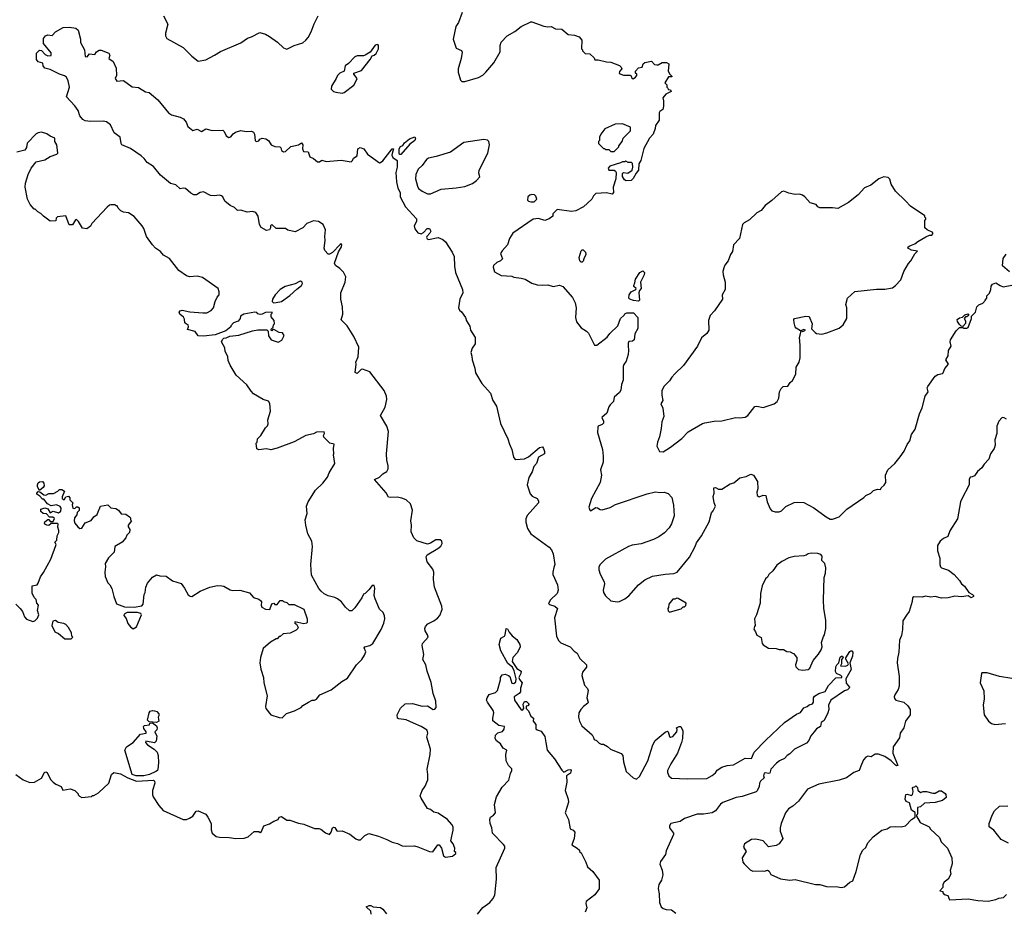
# Model space of a CAD drawing. Extents: x 2087054 to 2277909, y 548907 to 753496.
# Tile 380 of 444: x 2233101 to 2242335, y 648112 to 656478. Entities that reach past the tile are written whole.
import ezdxf

# ---------------------------------------------------------------- set-up
doc = ezdxf.new("R2010")
doc.units = 0

msp = doc.modelspace()

# ---------------------------------------------------------------- linework, layer by layer
at = {"layer": '0CON20XD'}
for points in [[(2234450, 656515), (2234491.2, 656435), (2234467.7, 656352.3), (2234469.2, 656325), (2234481.3, 656301.3), (2234635, 656218), (2234715, 656136), (2234775, 656088.8), (2234845, 656102.5), (2234926.7, 656145), (2234985, 656180), (2235175, 656261.2), (2235236.4, 656303.6), (2235275, 656316.7), (2235353.3, 656356.7), (2235405, 656343.3), (2235445, 656321.2), (2235518, 656268), (2235575, 656213.8), (2235605, 656201.2), (2235676.1, 656233.9), (2235755, 656260.8), (2235785, 656284.2), (2235805, 656311.2), (2235834.2, 656365), (2235860.9, 656439.1), (2235898.8, 656515)], [(2237250, 656545), (2237215, 656450), (2237192.5, 656415), (2237167.5, 656295), (2237195, 656210), (2237245, 656190), (2237251.7, 656171.7), (2237242.5, 656115), (2237212.5, 656015), (2237212.5, 655985), (2237235, 655910), (2237248.3, 655898.3), (2237275, 655897.5), (2237405, 655933.8), (2237443, 655957), (2237473.8, 655985), (2237547, 656073), (2237606.2, 656175), (2237606.7, 656235), (2237615, 656267.5), (2237673.9, 656326.1), (2237745, 656367.5), (2237805, 656412.5), (2237895, 656457.5), (2237905, 656457.5), (2238016, 656416), (2238055, 656410), (2238085, 656412.5), (2238125, 656392.5), (2238185, 656387.5), (2238245, 656340), (2238303, 656333), (2238347, 656317), (2238372.5, 656285), (2238370, 656205), (2238380, 656195), (2238380, 656185), (2238405, 656160), (2238447, 656157), (2238488.3, 656118.3), (2238495, 656100), (2238525, 656100), (2238605, 656081.2), (2238645, 656078.8), (2238725, 656046.7), (2238743, 656033), (2238747.5, 656015), (2238725, 655990), (2238723.6, 655973.6), (2238765, 655957.5), (2238825, 655957.5), (2238835, 655950), (2238840, 655935), (2238853, 655923), (2238875, 655937.5), (2238887.5, 655955), (2238887.5, 655965), (2238877.5, 655975), (2238876.7, 655995), (2238905, 656026.7), (2238938.3, 656031.7), (2238946.7, 656065), (2238965, 656076), (2239025, 656087.5), (2239055, 656057.5), (2239075, 656052.5), (2239090, 656055), (2239125, 656076.7), (2239167, 656077), (2239190, 656065), (2239182.5, 655995), (2239197, 655967), (2239220, 655945), (2239215, 655940), (2239185, 655940), (2239150, 655885), (2239170, 655865), (2239170, 655845), (2239180, 655835), (2239181.7, 655821.7), (2239205, 655820), (2239210, 655805), (2239161.7, 655778.3), (2239132.5, 655745), (2239140, 655715), (2239137.5, 655665), (2239132.5, 655635), (2239105, 655617.5), (2239097.5, 655605), (2239097.5, 655535), (2239062.5, 655485), (2239061.7, 655458.3), (2239042.5, 655405), (2239007.5, 655365), (2238955, 655270), (2238926.7, 655155), (2238906.7, 655125), (2238903.3, 655065), (2238880.9, 655039.1), (2238855, 654988), (2238835, 654970), (2238790, 654965), (2238773.3, 654975), (2238753.3, 655005), (2238754, 655035), (2238763.3, 655045), (2238805, 655038.8), (2238845.5, 655064.5), (2238850.6, 655095), (2238847, 655127), (2238838.3, 655138.3), (2238808.3, 655138.3), (2238785, 655150), (2238777, 655143), (2238755, 655142.5), (2238735, 655133.3), (2238635, 655102), (2238618.8, 655085), (2238626.7, 655065), (2238675, 655065.6), (2238687.9, 655057.9), (2238693.5, 655045), (2238690.8, 654985), (2238667.5, 654905), (2238670, 654855), (2238658.3, 654841.7), (2238605, 654853.3), (2238505, 654847.5), (2238483.3, 654825), (2238466.4, 654793.6), (2238387.7, 654722.3), (2238315, 654683.3), (2238275, 654676.7), (2238143, 654697), (2238100, 654655), (2238100, 654635), (2238065, 654610), (2238025, 654592.5), (2237965, 654612.5), (2237915, 654606.7), (2237726.7, 654475), (2237693.3, 654425), (2237676.1, 654363.9), (2237625, 654310), (2237610, 654285), (2237630, 654235), (2237610, 654215), (2237575, 654200), (2237545, 654170), (2237540, 654155), (2237555, 654112.5), (2237615, 654077.5), (2237715, 654070), (2237735, 654063.3), (2237805, 654053.3), (2237841.7, 654041.7), (2237905, 654006.7), (2237955, 653990), (2238005, 653986.2), (2238055, 653991.2), (2238105, 653974), (2238162.7, 653987.3), (2238193.3, 653975), (2238285, 653870), (2238311.7, 653821.7), (2238320.8, 653775), (2238312.5, 653685), (2238323, 653643), (2238365, 653586.7), (2238417.5, 653555), (2238435, 653537.5), (2238493, 653423), (2238515, 653422.5), (2238609.5, 653500.5), (2238636, 653535), (2238709.2, 653605), (2238735.8, 653674.2), (2238770, 653705), (2238775, 653716.7), (2238795, 653726.7), (2238856.1, 653726.1), (2238898.8, 653685), (2238898.3, 653581.7), (2238871.2, 653528.8), (2238862.5, 653475), (2238847, 653463), (2238815, 653457.5), (2238807, 653443), (2238806.4, 653416.4), (2238811.2, 653375), (2238806.2, 653335), (2238790, 653275), (2238766.4, 653243.6), (2238760, 653225), (2238759.2, 653095), (2238744, 653055), (2238738.7, 653001.3), (2238725, 652980), (2238676.7, 652935), (2238670, 652895), (2238638, 652865), (2238626, 652845), (2238608.8, 652785), (2238560, 652745), (2238575, 652710), (2238575, 652692.5), (2238565, 652680), (2238526.7, 652663.3), (2238522.5, 652655), (2238519.2, 652605), (2238566.2, 652445), (2238573.9, 652383.9), (2238572.5, 652325), (2238548.8, 652255), (2238556.2, 652205), (2238544.1, 652135.9), (2238464.4, 651985), (2238438.8, 651905), (2238446.4, 651876.4), (2238455, 651870), (2238505, 651900.8), (2238519.2, 651899.2), (2238545, 651880.8), (2238565, 651878.6), (2238639.1, 651900.9), (2238689.7, 651930.3), (2238985, 652030), (2239065, 652048.8), (2239105, 652043.3), (2239146.4, 652046.4), (2239183, 652033), (2239216.7, 651995), (2239233.9, 651923.9), (2239237.7, 651822.3), (2239215, 651747.5), (2239190.3, 651709.7), (2239146.8, 651663.2), (2239095, 651626), (2239045, 651600), (2238930.5, 651559.5), (2238845, 651546.2), (2238810, 651535), (2238595, 651417.5), (2238545, 651367.5), (2238533.3, 651345), (2238531.2, 651315), (2238544.1, 651274.1), (2238583.8, 651205), (2238586.2, 651185), (2238572, 651125), (2238576.2, 651105), (2238595, 651073.3), (2238645, 651026.7), (2238705, 651017.5), (2238725, 651020), (2238775, 651043.3), (2238815, 651073.3), (2238905.8, 651174.2), (2238965, 651223.3), (2239035, 651256.2), (2239153.9, 651276.1), (2239235, 651281.2), (2239267.5, 651295), (2239382.5, 651435), (2239436.7, 651535), (2239449.3, 651570.7), (2239496.1, 651633.9), (2239567.5, 651765), (2239588.3, 651851.7), (2239605, 651870), (2239626.7, 651915), (2239613.6, 651943.6), (2239603.3, 652005), (2239613, 652037), (2239610, 652085), (2239625, 652090), (2239655, 652073.3), (2239685, 652073.3), (2239765, 652122.5), (2239797, 652133), (2239855, 652180), (2239915, 652192.5), (2239957, 652213), (2239984, 652204), (2240018.8, 652145), (2240023.3, 652075), (2240013.8, 652045), (2240016.7, 652015), (2240035, 652002.5), (2240075, 652017.5), (2240100, 652015), (2240112.5, 651955), (2240138.3, 651888.3), (2240155, 651870), (2240185, 651860), (2240225, 651860), (2240245, 651870), (2240285, 651910), (2240365, 651947.5), (2240395, 651952.5), (2240455, 651946.7), (2240548.3, 651898.3), (2240665, 651812.5), (2240703, 651793), (2240725, 651792.5), (2240785, 651812.5), (2240857.5, 651885), (2241017.5, 651995), (2241035, 652012.5), (2241083.6, 652036.4), (2241108.8, 652061.2), (2241145, 652073.3), (2241175, 652070), (2241180, 652085), (2241209.5, 652110.5), (2241223.3, 652135), (2241222, 652205), (2241242, 652255), (2241309.2, 652315), (2241357.5, 652375), (2241395, 652428.8), (2241425, 652491.2), (2241449.2, 652525), (2241465.4, 652584.6), (2241498.6, 652635), (2241538.7, 652781.3), (2241565.8, 652835), (2241592.9, 652945), (2241620, 652985), (2241612.5, 653025), (2241617.5, 653035), (2241685, 653133.8), (2241711.2, 653148.8), (2241755, 653157.5), (2241762.5, 653165), (2241776.2, 653205), (2241810.8, 653245), (2241786.2, 653285), (2241808.8, 653325), (2241812.5, 653375), (2241836.7, 653415), (2241827.5, 653455), (2241830, 653475), (2241885, 653557.5), (2241915, 653590), (2241945, 653590), (2241955, 653582.5), (2241985, 653582.5), (2241995, 653590), (2242026.7, 653675), (2242027.5, 653695), (2242065.9, 653734.1), (2242077.5, 653785), (2242095, 653802.5), (2242135, 653817.5), (2242160, 653845), (2242160, 653855), (2242170, 653865), (2242171.7, 653888.3), (2242197, 653913), (2242210, 653945), (2242212.7, 653977.3), (2242223.3, 653995), (2242255, 654007.5), (2242297.5, 653985)], [(2233065, 649396.7), (2233132.5, 649345), (2233195, 649321.2), (2233240, 649325), (2233305, 649362.5), (2233333.9, 649416.1), (2233345, 649422.5), (2233357.5, 649415), (2233390.7, 649350.7), (2233413.6, 649323.6), (2233440, 649305), (2233490, 649285), (2233505, 649250), (2233575, 649262.5), (2233617, 649247), (2233650, 649215), (2233650, 649205), (2233661.7, 649191.7), (2233685, 649180), (2233775, 649190), (2233785, 649200), (2233795, 649200), (2233840, 649225), (2233936.4, 649313.6), (2233963.3, 649395), (2233985, 649413.3), (2234045, 649400.9), (2234115.8, 649365), (2234195, 649334.7), (2234355, 649342), (2234366.2, 649335), (2234368.8, 649315), (2234346.7, 649245), (2234346.7, 649205), (2234353.3, 649185), (2234405.9, 649105.9), (2234447.7, 649057.7), (2234635, 648973.3), (2234665, 648973.3), (2234693.6, 648986.4), (2234725, 649006.7), (2234755, 649052.5), (2234775, 649056.7), (2234845, 649022.5), (2234866.2, 648995), (2234896.2, 648935), (2234896.4, 648876.4), (2234906.1, 648846.1), (2234944.1, 648814.1), (2234975, 648806.7), (2235065, 648806.2), (2235127, 648797), (2235205, 648797.5), (2235245, 648810), (2235298.3, 648861.7), (2235345, 648860), (2235357, 648853), (2235368.3, 648861.7), (2235390, 648915), (2235445, 648932.5), (2235483, 648957), (2235525, 648972.5), (2235534.1, 648995.9), (2235555, 649003.3), (2235605, 648967.5), (2235635, 648967.5), (2235715, 648938.8), (2235765, 648930), (2235865, 648890), (2235905, 648890), (2235925, 648883.3), (2235969.3, 648849.3), (2236005, 648832.5), (2236022.5, 648855), (2236033.3, 648895), (2236045, 648902.5), (2236055, 648897.5), (2236075, 648867.5), (2236085, 648863.3), (2236125, 648867.5), (2236196.1, 648836.1), (2236251.7, 648791.7), (2236275, 648782.5), (2236296.1, 648783.9), (2236336.4, 648823.6), (2236375, 648842.5), (2236465, 648817.5), (2236545, 648787.5), (2236595, 648760), (2236645, 648747.5), (2236688.3, 648728.3), (2236715, 648722.5), (2236805, 648727.5), (2236835, 648717.5), (2236943, 648673), (2236975, 648670), (2237023.3, 648735), (2237035, 648737.5), (2237056.7, 648705), (2237075, 648632.5), (2237095, 648620), (2237160.7, 648629.3), (2237190, 648655), (2237190, 648665), (2237180, 648675), (2237182.5, 648705), (2237166.2, 648746.2), (2237143.3, 648775), (2237167.5, 648875), (2237165.7, 648905), (2237155, 648928), (2237114.5, 648974.5), (2237025, 649032), (2236985, 649043.8), (2236955, 649066.7), (2236925, 649076.7), (2236865, 649172.5), (2236856.7, 649195), (2236874.1, 649245.9), (2236905, 649287.5), (2236927.5, 649345), (2236930, 649395), (2236921.4, 649445), (2236950.6, 649585), (2236952.9, 649635), (2236919.2, 649745), (2236927.1, 649785), (2236920.9, 649810.9), (2236865, 649846.9), (2236793.8, 649876.2), (2236725, 649908.8), (2236655, 649917.5), (2236642.5, 649925), (2236641.2, 649955), (2236671.7, 650018.3), (2236715, 650057.5), (2236785, 650063.3), (2236875, 650036), (2236925, 650041.2), (2236977, 650007), (2236995, 650007.5), (2237008, 650025), (2237002, 650085), (2236980, 650155), (2236959.7, 650259.7), (2236920.8, 650365), (2236910.8, 650425), (2236883.1, 650475), (2236890.5, 650520.5), (2236873.8, 650605), (2236878.8, 650625), (2236931.2, 650685), (2236926.7, 650705), (2236903.3, 650745), (2236900, 650765), (2236906.7, 650785), (2236929.5, 650810.5), (2236985, 650836.7), (2237017.7, 650862.3), (2237041.2, 650888.8), (2237062.9, 650945), (2237060.6, 650975), (2236990.6, 651155), (2236981.9, 651225), (2236985.6, 651295.6), (2236975, 651323.3), (2236920.9, 651390.9), (2236912.3, 651437.7), (2236921.7, 651458.3), (2237022.5, 651515), (2237051.7, 651538.3), (2237063, 651563), (2237060, 651585), (2237045, 651596.2), (2237005, 651598), (2236954.2, 651565.8), (2236925, 651558), (2236825, 651588.8), (2236795.7, 651615.7), (2236773, 651673), (2236775.7, 651735), (2236770, 651775), (2236785.5, 651875), (2236764.5, 651935), (2236725, 651971.9), (2236685, 651990), (2236641.2, 651998.8), (2236575, 651994.5), (2236558.9, 651998.9), (2236538.3, 652038.3), (2236427.5, 652165), (2236475, 652186.2), (2236505, 652216), (2236542.7, 652237.3), (2236556.8, 652263.2), (2236558, 652292), (2236542.5, 652345), (2236540, 652405), (2236559.3, 652615), (2236544.6, 652665), (2236484, 652765), (2236527.5, 652842.5), (2236545.3, 652915), (2236540, 652945), (2236518.1, 652998.1), (2236383, 653173), (2236315, 653200), (2236303.6, 653196.4), (2236265, 653157.5), (2236248.3, 653168.3), (2236256.7, 653245), (2236253.8, 653265), (2236276.1, 653313.9), (2236282.5, 653405), (2236235, 653506.2), (2236173.1, 653605), (2236115, 653662.5), (2236132, 653715), (2236127.5, 653785), (2236112, 653855), (2236113.3, 653915), (2236153.8, 654015), (2236158.8, 654065), (2236138.8, 654108.8), (2236103.9, 654143.9), (2236062.3, 654172.3), (2236052.9, 654192.9), (2236089.3, 654300.7), (2236120, 654345), (2236123.3, 654365), (2236115, 654373.3), (2236105, 654368), (2236035.5, 654294.5), (2236005, 654276.7), (2235995, 654277.5), (2235962.3, 654312.3), (2235956, 654335), (2235966, 654405), (2235961.4, 654445), (2235970, 654505), (2235947.6, 654557.6), (2235903, 654583), (2235855, 654590), (2235795, 654566.7), (2235755, 654523.3), (2235685, 654488), (2235615, 654503.3), (2235595, 654518.8), (2235505, 654519.2), (2235465, 654557.5), (2235452.5, 654545), (2235453.3, 654525), (2235443.9, 654506.1), (2235415, 654499.2), (2235365, 654526.7), (2235348.6, 654555), (2235337.5, 654635), (2235315, 654670), (2235285, 654679.2), (2235235, 654672.9), (2235175, 654691.4), (2235145, 654686), (2235115, 654716), (2235073.8, 654735), (2235023.7, 654773.7), (2235005.6, 654815), (2234993.8, 654825), (2234975, 654830.6), (2234925, 654824.3), (2234888.8, 654828.8), (2234825, 654863.5), (2234793, 654857), (2234760, 654835), (2234735, 654834.4), (2234705, 654849.4), (2234655, 654892.9), (2234635, 654896), (2234605, 654890), (2234565, 654929.2), (2234515, 654941.4), (2234420.3, 655020.3), (2234355, 655101.2), (2234295, 655136.2), (2234269.4, 655175), (2234240.9, 655200.9), (2234139.3, 655269.3), (2234060, 655305), (2234051.2, 655315), (2234042, 655375), (2233987.5, 655415), (2233951.3, 655491.3), (2233915, 655520), (2233885, 655526.9), (2233765, 655522), (2233715, 655530), (2233692.4, 655542.4), (2233665.7, 655575), (2233648.8, 655625), (2233618.8, 655668.8), (2233540, 655755), (2233567.5, 655845), (2233556.7, 655905), (2233538.3, 655938.3), (2233521.7, 655951.7), (2233472.5, 655965), (2233385, 656010), (2233335, 656023.3), (2233320, 656045), (2233318.3, 656068.3), (2233275, 656082.5), (2233257.5, 656105), (2233258.8, 656165), (2233285, 656192.5), (2233305, 656190), (2233340.7, 656150.7), (2233365, 656137.5), (2233397, 656143), (2233395, 656167.5), (2233323.3, 656255), (2233325, 656302.5), (2233341.9, 656325), (2233365, 656335.4), (2233405, 656328.8), (2233436.2, 656365), (2233510, 656405), (2233568.8, 656408.8), (2233627, 656397), (2233648.3, 656378.3), (2233672.5, 656295), (2233672.5, 656265), (2233707.5, 656195), (2233715, 656132.5), (2233735, 656130), (2233755, 656157.5), (2233805, 656150), (2233822.5, 656175), (2233845, 656192.5), (2233865, 656192.5), (2233936.7, 656165), (2233946.7, 656145), (2233937.5, 656115), (2233978.8, 656085), (2234004.1, 656024.1), (2234010, 655955), (2233997.5, 655925), (2234011.7, 655901.7), (2234075, 655908), (2234155, 655847.5), (2234215, 655841.2), (2234282, 655802), (2234315.8, 655795.8), (2234397.5, 655725), (2234495, 655603.8), (2234524.1, 655584.1), (2234605, 655563.3), (2234636.1, 655546.1), (2234663.3, 655515), (2234676.1, 655476.1), (2234725, 655437.5), (2234765, 655450), (2234805, 655427.5), (2234845, 655452.5), (2234905, 655437.5), (2235005, 655440), (2235018.8, 655428.8), (2235037.9, 655387.9), (2235062, 655372), (2235081.3, 655378.7), (2235103.8, 655406.2)], [(2236125, 655787.5), (2236145, 655793.3), (2236235, 655863.8), (2236264, 655915), (2236265.8, 655925), (2236235.8, 655965), (2236234.4, 655975.6), (2236305, 656001.2), (2236386.1, 656103.9), (2236405, 656140), (2236425, 656143.3), (2236445, 656160), (2236466, 656205), (2236466.7, 656236.7), (2236460, 656245), (2236435, 656240), (2236386.4, 656173.6), (2236340, 656145), (2236325, 656137.5), (2236265, 656137.5), (2236245, 656130), (2236185, 656066.7), (2236154.5, 656045.5), (2236144, 655995), (2236103.8, 655975), (2236080, 655955), (2236068, 655925), (2236023.8, 655855), (2236023.3, 655825), (2236043.9, 655803.9), (2236065, 655797.5), (2236125, 655787.5)], [(2238675, 655240), (2238720, 655285), (2238720, 655295), (2238750, 655335), (2238760, 655365), (2238830, 655435), (2238828.3, 655468.3), (2238755, 655500), (2238685, 655497.5), (2238590, 655455), (2238550, 655405), (2238540, 655375), (2238540, 655345), (2238530, 655335), (2238530, 655315), (2238575, 655270), (2238585, 655270), (2238595, 655260), (2238625, 655260), (2238645, 655240), (2238675, 655240)], [(2235043.3, 653335), (2235027.5, 653365), (2235025, 653400), (2234992.5, 653455), (2235001.7, 653478.3), (2235015, 653490), (2235037, 653493), (2235070.7, 653509.3), (2235155, 653516.7), (2235285, 653558.8), (2235335, 653566.7), (2235417.5, 653567.5), (2235430, 653555), (2235433, 653513), (2235460, 653475), (2235525, 653452.5), (2235559.3, 653470.7), (2235580, 653515), (2235565, 653540), (2235535, 653542.5), (2235485, 653570), (2235475, 653570), (2235465, 653560), (2235460, 653565), (2235460, 653575), (2235478.3, 653591.7), (2235480, 653615), (2235490, 653625), (2235487.5, 653655), (2235458.3, 653688.3), (2235460, 653715), (2235470, 653725), (2235470, 653735), (2235405, 653730), (2235375, 653713.8), (2235355, 653712), (2235335, 653717.5), (2235325, 653730), (2235305, 653732.5), (2235203.6, 653716.4), (2235172.5, 653695), (2235167.5, 653675), (2235149.5, 653650.5), (2235105, 653633.3), (2235080, 653605), (2235080, 653595), (2235035, 653557.5), (2234935, 653522.5), (2234825, 653510), (2234775, 653512.5), (2234745, 653552.5), (2234675, 653572.5), (2234682.5, 653595), (2234680, 653615), (2234665, 653620), (2234650, 653635), (2234647, 653667), (2234636.4, 653686.4), (2234602.5, 653715), (2234597.5, 653735), (2234605, 653747.5), (2234625, 653753.3), (2234695, 653737.5), (2234817, 653727), (2234855, 653727.5), (2234895, 653750), (2234917, 653773), (2234932.5, 653835), (2234952.5, 653875), (2234972.5, 653895), (2234973, 653923), (2234962.5, 653955), (2234815, 654060), (2234765, 654070), (2234693.6, 654063.6), (2234665, 654073.3), (2234592.5, 654125), (2234505.9, 654235.9), (2234448.3, 654268.3), (2234421.7, 654301.7), (2234375, 654333.3), (2234345.9, 654365.9), (2234291.2, 654445), (2234265, 654517.5), (2234248.8, 654545), (2234175, 654630), (2234120, 654665), (2234073, 654673), (2234050, 654685), (2234025, 654710), (2234015, 654730), (2234005, 654730), (2233995, 654740), (2233955, 654740), (2233943, 654737), (2233921.7, 654718.3), (2233777.5, 654565), (2233765, 654540), (2233730, 654515), (2233690.7, 654520.7), (2233653.3, 654585), (2233635, 654602.5), (2233625, 654600), (2233616, 654584), (2233596.1, 654553.9), (2233563.9, 654553.9), (2233535, 654637.5), (2233455, 654627.5), (2233443.3, 654615), (2233438.3, 654591.7), (2233385, 654587.5), (2233323.6, 654633.6), (2233299.3, 654659.3), (2233270, 654675), (2233245, 654700), (2233235, 654700), (2233200, 654745), (2233172.5, 654795), (2233153.3, 654905), (2233156.7, 654945), (2233180, 655025), (2233207.5, 655085), (2233255, 655142.5), (2233335, 655163.3), (2233385, 655192.5), (2233450, 655215), (2233457.5, 655225), (2233447.5, 655305), (2233430, 655335), (2233430, 655365), (2233385, 655383.3), (2233355, 655406.2), (2233305, 655422.5), (2233275, 655417.5), (2233255, 655406.7), (2233171.7, 655318.3), (2233165, 655280), (2233147.5, 655255), (2233075, 655233.3)], [(2235103.8, 655406.2), (2235125, 655423.8), (2235175, 655438.8), (2235225, 655430), (2235275, 655432.5), (2235293, 655423), (2235302.5, 655405), (2235310, 655345), (2235320, 655335), (2235345, 655342.5), (2235353.6, 655356.4), (2235373.6, 655366.4), (2235408.8, 655358.8), (2235433.3, 655345), (2235460, 655305), (2235495, 655287.5), (2235540, 655285), (2235550, 655275), (2235555, 655250), (2235575, 655237.5), (2235595, 655242.5), (2235643, 655287), (2235716.2, 655303.8), (2235745, 655322.5), (2235756.7, 655305), (2235752.5, 655265), (2235761.7, 655241.7), (2235805, 655237.5), (2235821.2, 655191.2), (2235855, 655173.8), (2235895, 655142.5), (2235912.5, 655145), (2235935, 655161.2), (2235975, 655146), (2236115, 655159.2), (2236210, 655145), (2236222.5, 655155), (2236230.7, 655179.3), (2236265, 655200), (2236270.8, 655265), (2236295, 655280), (2236327.3, 655267.3), (2236363.3, 655215), (2236475, 655136), (2236485, 655136.2), (2236505, 655153.8), (2236595, 655266.7), (2236606.4, 655266.4), (2236593, 655223), (2236591.2, 655205), (2236598.8, 655185), (2236640, 655155), (2236639.5, 655095), (2236629.6, 655045), (2236635.3, 654955.3), (2236648, 654898), (2236670, 654855), (2236668.1, 654815), (2236720.3, 654720.3), (2236820.7, 654610.7), (2236821.2, 654585), (2236801.2, 654545), (2236808, 654515), (2236835, 654478), (2236865, 654470), (2236888.2, 654481.8), (2236921.7, 654518.3), (2236945, 654518), (2236957.5, 654495), (2236948, 654475), (2236920, 654445), (2236916.2, 654435), (2236921.4, 654421.4), (2236935, 654414.3), (2237025, 654432.9), (2237070, 654415), (2237095, 654392.9), (2237157.3, 654297.3), (2237176.4, 654256.4), (2237179.2, 654165), (2237189.1, 654105), (2237254.5, 653945), (2237255.5, 653914.5), (2237228, 653855), (2237216.7, 653775), (2237225, 653752.5), (2237245, 653736.7), (2237282, 653685), (2237290.9, 653650.9), (2237321.4, 653601.4), (2237328.5, 653565), (2237372.9, 653495), (2237373.3, 653435), (2237343.8, 653395), (2237331.2, 653355), (2237341.7, 653321.7), (2237343.3, 653285), (2237369.7, 653209.7), (2237376.2, 653165), (2237436.2, 653065), (2237517.1, 652975), (2237539.6, 652905), (2237571.2, 652851.2), (2237608.6, 652688.6), (2237678.9, 652545), (2237693.5, 652495), (2237717.5, 652445), (2237733.4, 652373.4), (2237740.3, 652360.3), (2237755, 652351.9), (2237835, 652358.5), (2237872.2, 652377.8), (2237975, 652462.5), (2238005, 652470), (2238013.9, 652453.9), (2238023.8, 652425), (2238021.2, 652405), (2237965.6, 652374.4), (2237947.8, 652315), (2237921.4, 652285), (2237907.5, 652235), (2237875, 652183.3), (2237860.5, 652115), (2237889.1, 652029.1), (2237907.9, 652007.9), (2237955, 651986.2), (2237966.2, 651965), (2237966.7, 651945), (2237859.1, 651825), (2237847.9, 651795), (2237847, 651763), (2237862.7, 651702.7), (2237894.4, 651654.4), (2238067.6, 651527.6), (2238089.1, 651505), (2238104.5, 651465), (2238118.6, 651365), (2238111.4, 651338.6), (2238099.5, 651295), (2238101.7, 651271.7), (2238144.4, 651175), (2238150.8, 651125), (2238140, 651095), (2238078, 651035), (2238061.7, 651001.7), (2238070.3, 650990.3), (2238118.8, 650975), (2238143.8, 650955), (2238116.2, 650865), (2238134.3, 650695), (2238153, 650653), (2238175, 650631.2), (2238264.2, 650594.2), (2238302.3, 650552.3), (2238330, 650535), (2238354.2, 650484.2), (2238416.2, 650425), (2238415, 650402.5), (2238378.8, 650355), (2238372, 650325), (2238396.7, 650235), (2238425, 650202.5), (2238431.2, 650185), (2238418.8, 650115), (2238433.3, 650075), (2238430, 650065), (2238388.8, 650035), (2238362, 650005), (2238346, 649975), (2238340, 649935), (2238351.2, 649895), (2238374.2, 649854.2), (2238469.3, 649769.3), (2238483.3, 649743.3), (2238490, 649725), (2238510, 649715), (2238535, 649690), (2238555, 649680), (2238575, 649680), (2238615, 649657.5), (2238643, 649633), (2238743, 649593), (2238757.5, 649575), (2238763.3, 649515), (2238790, 649425), (2238853.6, 649363.6), (2238885, 649352.5), (2238915, 649377.5), (2238991.4, 649525), (2239037.5, 649675), (2239061.2, 649715), (2239155, 649792.5), (2239175, 649802.5), (2239182.5, 649795), (2239195, 649752.5), (2239205, 649746.7), (2239225, 649751.2), (2239263.3, 649795), (2239266.7, 649816.7), (2239260, 649835), (2239285, 649846.7), (2239300, 649845), (2239318.8, 649805), (2239316.2, 649735), (2239307.5, 649695), (2239271.4, 649595), (2239206.7, 649495), (2239176, 649435), (2239176, 649415), (2239190, 649385), (2239215, 649361.2), (2239365, 649356), (2239545, 649359.2), (2239595, 649388), (2239625, 649411.2), (2239643.2, 649436.8), (2239685.8, 649465), (2239735, 649479.6), (2239795, 649486.4), (2239905, 649549.6), (2239965, 649546.7), (2239987.5, 649605), (2240095, 649715.8), (2240275, 649884), (2240385, 649962.5), (2240422.1, 649977.9), (2240455, 650020), (2240485, 650033.8), (2240505, 650050.8), (2240535, 650060.5), (2240545.5, 650075), (2240546.7, 650115), (2240555, 650130), (2240595, 650155.5), (2240656, 650174), (2240685, 650230.6), (2240755.5, 650304.5), (2240810, 650305), (2240811.2, 650315), (2240801.2, 650325), (2240762.1, 650342.1), (2240752.1, 650362.1), (2240756, 650405), (2240764, 650425), (2240782.5, 650445), (2240795, 650497.5), (2240807.3, 650507.3), (2240817.5, 650505), (2240822.5, 650495), (2240807.5, 650475), (2240806.7, 650433.3), (2240800, 650415), (2240845, 650414), (2240867.7, 650422.3), (2240873.3, 650435), (2240848.3, 650478.3), (2240848.3, 650491.7), (2240885, 650548.8), (2240895, 650556.7), (2240906.4, 650556.4), (2240913.8, 650543.8), (2240912.5, 650505), (2240886.7, 650445), (2240898.3, 650381.7), (2240849.2, 650295), (2240852.7, 650252.7), (2240883.3, 650215), (2240880, 650205), (2240865, 650191.2), (2240835, 650181.2), (2240708.8, 650095), (2240686.7, 650045), (2240688, 650005), (2240678.8, 649975), (2240646.2, 649903.8), (2240617.5, 649885), (2240612.5, 649845), (2240575, 649823.3), (2240552.3, 649797.7), (2240521.7, 649758.3), (2240502, 649715), (2240479.3, 649690.7), (2240368.8, 649635), (2240325, 649590), (2240297.5, 649575), (2240272.5, 649545), (2240226.8, 649523.2), (2240199.1, 649500.9), (2240146.7, 649445), (2240135, 649407.5), (2240124.1, 649404.1), (2240095, 649412), (2240082, 649408), (2240076.2, 649385), (2240083.3, 649365), (2240047.7, 649332.3), (2240038.8, 649315), (2240035.5, 649284.5), (2240017.1, 649242.9), (2240007.5, 649235), (2239875, 649189.5), (2239820.8, 649179.2), (2239695, 649133.3), (2239672.6, 649117.4), (2239626.5, 649055), (2239595, 649037.1), (2239515, 649022.5), (2239455, 649023.6), (2239335, 648984.3), (2239295, 648954.4), (2239208.8, 648935), (2239194.3, 648915), (2239194, 648895), (2239233.3, 648845), (2239233, 648833), (2239165, 648680), (2239156.2, 648645), (2239111.7, 648578.3), (2239103.3, 648555), (2239125, 648500), (2239133.3, 648455), (2239121.2, 648405), (2239094, 648365), (2239090, 648325), (2239098, 648275), (2239100, 648195), (2239115.8, 648155), (2239135, 648140), (2239165, 648130.8), (2239215, 648126.2), (2239253.3, 648095)], [(2236675, 655213.3), (2236663.3, 655213.3), (2236658.8, 655225), (2236660, 655265), (2236672, 655288), (2236693, 655297), (2236708.3, 655321.7), (2236755, 655360), (2236807.5, 655377.5), (2236812.5, 655365), (2236806.2, 655345), (2236760.3, 655309.7), (2236675, 655213.3)], [(2236955, 654842.5), (2237055, 654887.5), (2237195, 654899.2), (2237275, 654914), (2237347.7, 654942.3), (2237385, 654967.5), (2237416.4, 655003.6), (2237406.4, 655036.4), (2237408.8, 655065), (2237492, 655225), (2237506, 655305), (2237500, 655335), (2237488.3, 655348.3), (2237453.3, 655353.3), (2237265, 655326.2), (2237140, 655235), (2237006.8, 655193.2), (2236935, 655177.1), (2236915, 655166.9), (2236875, 655108.8), (2236838.1, 655075), (2236814.4, 655025), (2236811.4, 654985), (2236831.4, 654915), (2236840, 654895), (2236875, 654869.4), (2236925, 654844.4), (2236955, 654842.5)], [(2239135, 652423.1), (2239205, 652466), (2239310.3, 652549.7), (2239369.3, 652610.7), (2239505, 652688.6), (2239525, 652696.7), (2239615, 652709.5), (2239685, 652713.3), (2239815, 652744.2), (2239855, 652741.9), (2239905, 652748.6), (2239930, 652765), (2239995, 652847.5), (2240015, 652850.6), (2240075, 652837.8), (2240175.8, 652874.2), (2240205.9, 652894.1), (2240221.7, 652928.3), (2240227.5, 652985), (2240241.7, 653018.3), (2240260, 653035), (2240305, 653040), (2240327, 653073), (2240348.3, 653091.7), (2240378.3, 653151.7), (2240383.9, 653216.1), (2240410, 653265), (2240420, 653305), (2240421.2, 653425), (2240413.3, 653495), (2240420.8, 653519.2), (2240430, 653560), (2240445, 653553.3), (2240470, 653565), (2240455, 653572.5), (2240425, 653560), (2240384, 653585), (2240375, 653596.7), (2240364.4, 653635), (2240362.5, 653665), (2240367.5, 653675), (2240475, 653696.2), (2240503.6, 653693.6), (2240534.2, 653625), (2240528.3, 653578.3), (2240561.7, 653541.7), (2240575, 653534), (2240625, 653526.7), (2240671.7, 653538.3), (2240786.1, 653583.9), (2240822.5, 653615), (2240856.7, 653675), (2240856.7, 653775), (2240850, 653805), (2240863.3, 653865), (2240931.7, 653928.3), (2241135, 653950), (2241215, 653950), (2241285, 653963.3), (2241315, 653982.5), (2241363.6, 654036.4), (2241394.1, 654115.9), (2241435, 654190), (2241457.5, 654215), (2241495, 654280), (2241520, 654305), (2241465.9, 654315.9), (2241430, 654335), (2241432.5, 654345), (2241447.5, 654355), (2241495.7, 654374.3), (2241522.5, 654397.5), (2241599.3, 654440.7), (2241633.6, 654456.4), (2241655, 654457.5), (2241665, 654470), (2241665, 654480), (2241610, 654505), (2241590, 654525), (2241590, 654595), (2241600, 654605), (2241600, 654615), (2241590, 654625), (2241588.3, 654638.3), (2241455, 654727.5), (2241409.3, 654779.3), (2241315, 654867.5), (2241273.3, 654935), (2241260.7, 654980.7), (2241245, 654996.2), (2241205, 655003.3), (2241157.5, 654985), (2241084.1, 654925.9), (2241025, 654900), (2240963.3, 654835), (2240875, 654763.8), (2240775, 654707.5), (2240725, 654713.3), (2240605, 654712.5), (2240585, 654722.5), (2240570, 654745), (2240515, 654758.8), (2240465, 654816.7), (2240441.7, 654831.7), (2240415, 654841.2), (2240375, 654838.8), (2240315, 654850), (2240268.3, 654868.3), (2240246.4, 654863.6), (2240185, 654810), (2240155, 654780), (2240092.5, 654735), (2240055, 654687.5), (2240012.5, 654665), (2239945, 654600), (2239895, 654571.2), (2239878.8, 654555), (2239851.2, 654425), (2239796, 654365), (2239786.8, 654303.2), (2239766.7, 654275), (2239746.1, 654213.9), (2239713.3, 654175), (2239705, 654150), (2239696.7, 654115), (2239697.5, 654085), (2239716.7, 654015), (2239716.2, 653945), (2239690, 653895), (2239693.3, 653855), (2239616.7, 653745), (2239577, 653703), (2239561.4, 653655), (2239563.9, 653566.1), (2239546.4, 653533.6), (2239496.4, 653493.6), (2239456.7, 653415), (2239326.8, 653233.2), (2239245, 653156), (2239216, 653125), (2239195, 653090), (2239143.3, 653035), (2239123.3, 652995), (2239123.3, 652955), (2239132.5, 652905), (2239112.5, 652875), (2239132.3, 652832.3), (2239141.2, 652755), (2239124.5, 652705.5), (2239117.4, 652642.6), (2239100, 652565), (2239081.2, 652515), (2239076.7, 652475), (2239102.5, 652425), (2239135, 652423.1)], [(2237895, 654767.5), (2237925, 654770), (2237950, 654795), (2237941.7, 654821.7), (2237930, 654835), (2237905, 654836.7), (2237885, 654830), (2237867.5, 654815), (2237862.5, 654785), (2237873.9, 654773.9), (2237895, 654767.5)], [(2238365, 654203.3), (2238354.2, 654214.2), (2238348, 654245), (2238365, 654310), (2238375, 654319.2), (2238385, 654319.2), (2238407.1, 654297.1), (2238411.4, 654275), (2238390, 654235), (2238386.8, 654213.2), (2238375, 654203.8), (2238365, 654203.3)], [(2242385, 654112.5), (2242317.5, 654167.5), (2242323.9, 654236.1), (2242352.3, 654277.7)], [(2238905, 653837.5), (2238857.7, 653842.3), (2238822.5, 653855), (2238813.8, 653865), (2238816, 653895), (2238835, 653924), (2238880, 653945), (2238881.2, 653955), (2238861.2, 653975), (2238860, 653985), (2238871.1, 654008.9), (2238875, 654043.3), (2238916.2, 654105), (2238945, 654120), (2238960, 654105), (2238958.8, 654085), (2238922.5, 654015), (2238930, 653955), (2238913.9, 653936.1), (2238906.2, 653915), (2238912.5, 653845), (2238905, 653837.5)], [(2235481.7, 653821.7), (2235505, 653823.8), (2235555, 653834.2), (2235635, 653889.5), (2235699.1, 653950.9), (2235745, 653984.5), (2235753.8, 654003.8), (2235751.2, 654015), (2235735, 654023.8), (2235725, 654021.2), (2235685, 654000), (2235590, 653975), (2235542.5, 653945), (2235497.5, 653895), (2235472.5, 653855), (2235470, 653835), (2235481.7, 653821.7)], [(2242297.5, 653985), (2242325, 653970), (2242404.1, 653985.9)], [(2241945, 653600), (2241931.7, 653601.7), (2241915, 653617.5), (2241896.7, 653645), (2241893.3, 653665), (2241915, 653681.2), (2241942.5, 653687.5), (2241965, 653707.5), (2241995, 653717.5), (2242000, 653715), (2241998.3, 653701.7), (2241985, 653690), (2241971.7, 653688.3), (2241960, 653675), (2241971.7, 653651.7), (2241971.7, 653628.3), (2241945, 653600)], [(2233063, 650993), (2233105, 650952.5), (2233126.1, 650926.1), (2233144.4, 650874.4), (2233165, 650853.3), (2233225, 650832.5), (2233242.5, 650837.5), (2233267, 650863), (2233280, 650895), (2233267.5, 650935), (2233277.5, 650985), (2233262.5, 651005), (2233255, 651037.5), (2233236.4, 651056.4), (2233217.5, 651097.5), (2233217.5, 651165), (2233263.6, 651176.4), (2233275, 651192.5), (2233295, 651250), (2233325, 651290), (2233393.8, 651415), (2233440, 651545), (2233442.5, 651555), (2233430, 651575), (2233450, 651595), (2233453.3, 651635), (2233466.7, 651665), (2233467.5, 651685), (2233457.5, 651715), (2233460, 651745), (2233455, 651750), (2233395, 651750), (2233375, 651733.3), (2233355, 651733.8), (2233337.5, 651745), (2233332.5, 651755), (2233337.5, 651765), (2233365, 651790), (2233375, 651790), (2233385, 651770), (2233415, 651770), (2233427, 651797), (2233411.7, 651811.7), (2233381.7, 651811.7), (2233351.7, 651841.7), (2233320, 651845), (2233300, 651865), (2233300, 651885), (2233335, 651897.5), (2233365, 651890), (2233385, 651850), (2233413.3, 651866.7), (2233465, 651852.5), (2233485, 651867.5), (2233491.2, 651895), (2233480.5, 651910.5), (2233445, 651927.5), (2233395, 651917.5), (2233360, 651935), (2233328.3, 651978.3), (2233315, 651980), (2233288.3, 652008.3), (2233260, 652025), (2233260, 652035), (2233275, 652050), (2233288.3, 652048.3), (2233328.3, 652018.3), (2233345, 652017.5), (2233375, 652032.5), (2233417, 652033), (2233457, 652053), (2233475, 652070), (2233495, 652070), (2233520, 652055), (2233498.3, 652001.7), (2233500, 651985), (2233517, 651973), (2233535, 652000), (2233557, 652007), (2233571.7, 651991.7), (2233571.7, 651971.7), (2233600, 651945), (2233592.5, 651925), (2233600, 651895), (2233617, 651893), (2233635, 651907.5), (2233647, 651907), (2233657, 651897), (2233657, 651873), (2233640, 651855), (2233637, 651833), (2233613.3, 651805), (2233612.5, 651775), (2233618.8, 651755), (2233645, 651718.8), (2233665, 651703.8), (2233683, 651707), (2233714.2, 651755.8), (2233771.7, 651778.3), (2233795, 651813.3), (2233825.9, 651834.1), (2233830, 651845), (2233857.5, 651915), (2233926.4, 651926.4), (2233955, 651897.5), (2234002.5, 651892.5), (2234027, 651877), (2234053, 651843), (2234095, 651837.5), (2234130, 651815), (2234140, 651805), (2234140, 651785), (2234150, 651775), (2234117.5, 651735), (2234118.3, 651718.3), (2234132.5, 651695), (2234130, 651665), (2234105, 651640), (2234097.5, 651615), (2234063.3, 651575), (2233993.3, 651535), (2233987.7, 651482.3), (2233935, 651430), (2233902.5, 651375), (2233906.7, 651345), (2233900, 651295), (2233902.5, 651255), (2233927.5, 651195), (2233947.5, 651175), (2233965, 651140), (2233983.3, 651065), (2234008.3, 650998.3), (2234085, 650968.9), (2234174.3, 650965.7), (2234245, 650977.5), (2234257.5, 650995), (2234267.5, 651085), (2234276.4, 651103.6), (2234283.3, 651155), (2234299.3, 651190.7), (2234345, 651247.5), (2234385, 651268), (2234415, 651258.8), (2234475, 651257.5), (2234533.3, 651213.3), (2234615, 651187.5), (2234646.2, 651145), (2234680.7, 651080.7), (2234698.3, 651068.3), (2234715, 651067.5), (2234794.1, 651115.9), (2234885, 651153.3), (2234955, 651168.8), (2234996.4, 651166.4), (2235015, 651162.5), (2235075, 651127.5), (2235095, 651122.5), (2235166.1, 651126.1), (2235255, 651100), (2235295, 651056.7), (2235345, 651041.2), (2235359.7, 651029.7), (2235367.1, 651015), (2235366, 650985), (2235372, 650965), (2235405, 650946), (2235446.7, 650943.3), (2235465, 650997.5), (2235483, 651003), (2235495, 650992.5), (2235515, 650992.5), (2235545, 651030), (2235565, 651030), (2235575, 651020), (2235605, 651010), (2235625, 650990), (2235675, 650990), (2235766.4, 650946.4), (2235796.4, 650856.4), (2235797.5, 650825), (2235792.5, 650815), (2235765, 650810), (2235681.7, 650828.3), (2235682.5, 650815), (2235696.7, 650806.7), (2235712.5, 650775), (2235710, 650765), (2235695, 650750), (2235637, 650723), (2235573, 650717), (2235545, 650690), (2235535, 650690), (2235515, 650670), (2235505, 650670), (2235453.6, 650636.4), (2235385, 650577.5), (2235358, 650495), (2235353.8, 650445), (2235363.8, 650385), (2235387.5, 650305), (2235390, 650255), (2235422.5, 650135), (2235407.5, 650035), (2235410, 650015), (2235455, 649956.7), (2235535, 649931.2), (2235561.7, 649928.3), (2235603, 649967), (2235677, 649993), (2235740, 650025), (2235757, 650043), (2235810, 650075), (2235845, 650092.5), (2235865, 650092.5), (2235885, 650102.5), (2235916.4, 650143.6), (2236020.7, 650189.3), (2236121.2, 650268.8), (2236175, 650300), (2236260.8, 650425), (2236310, 650475), (2236335.7, 650515), (2236345.7, 650545.7), (2236330, 650585), (2236338.8, 650595), (2236385, 650607.5), (2236412.5, 650625), (2236490, 650755), (2236514.3, 650815.7), (2236524, 650855), (2236522, 650885), (2236508.8, 650915), (2236476.4, 650946.4), (2236433.6, 651043.6), (2236426.7, 651075), (2236432.5, 651145), (2236425, 651170), (2236405, 651170), (2236375, 651130), (2236340, 651095), (2236323.6, 651086.4), (2236310, 651055), (2236245, 650960), (2236217, 650933), (2236195, 650932.5), (2236157, 650967), (2236120, 651015), (2236080, 651045), (2236055, 651057.5), (2235995, 651072.5), (2235955, 651092.5), (2235927, 651117), (2235905, 651140), (2235837.5, 651265), (2235831.2, 651365), (2235848, 651535), (2235839.2, 651585), (2235804, 651655), (2235782.9, 651735), (2235778, 651785), (2235796.2, 651845), (2235792, 651915), (2235806.2, 651955), (2235875.7, 652064.3), (2235945, 652128.8), (2235986, 652185), (2236002.5, 652225), (2236056.7, 652315), (2236042.5, 652395), (2236047.5, 652405), (2236042.5, 652455), (2236050, 652495), (2236010, 652505), (2235951.7, 652561.7), (2235950, 652575), (2235960, 652595), (2235955, 652610), (2235885, 652606.7), (2235856.4, 652593.6), (2235785, 652576.2), (2235673.9, 652516.1), (2235515, 652457.5), (2235455, 652442.5), (2235415, 652450), (2235345, 652443.3), (2235325, 652450), (2235320, 652505), (2235327, 652513), (2235332.5, 652545), (2235362.5, 652575), (2235405, 652647.5), (2235423.6, 652666.4), (2235430, 652685), (2235427.5, 652725), (2235452.5, 652805), (2235447, 652877), (2235435, 652897.5), (2235385, 652913.3), (2235295, 652967.5), (2235271.7, 652991.7), (2235231.7, 653051.7), (2235132.3, 653142.3), (2235073.3, 653235), (2235055, 653280), (2235053, 653313), (2235043.3, 653335)], [(2242355, 652730), (2242333.6, 652743.6), (2242315, 652746.7), (2242285, 652712.5), (2242265.8, 652665), (2242264, 652595), (2242246.2, 652535), (2242248.8, 652485), (2242240, 652455), (2242204.1, 652405.9), (2242190, 652355), (2242145, 652306.7), (2242125, 652273.8), (2242085, 652240), (2242055, 652199.2), (2242035, 652188), (2242013.3, 652185), (2242006.1, 652163.9), (2242005, 652112.5), (2241933, 651977), (2241924.3, 651955.7), (2241897.5, 651795), (2241825, 651682), (2241805, 651627.5), (2241765, 651610), (2241732.9, 651585), (2241709.4, 651545), (2241709.2, 651495), (2241730, 651425), (2241728.8, 651365), (2241735.9, 651345.9), (2241746.1, 651336.1), (2241812.7, 651312.7), (2241865, 651273.3), (2241915, 651217.5), (2241933.3, 651185), (2241961.7, 651161.7), (2242002.3, 651102.3), (2242036.2, 651085), (2242045.8, 651075), (2242045.8, 651065), (2242025, 651052.5), (2241995, 651071.2), (2241935, 651064.3), (2241872.1, 651067.9), (2241807.3, 651052.7), (2241745, 651050.8), (2241685, 651066.2), (2241645, 651058.8), (2241595, 651068.8), (2241565, 651060), (2241485, 651061.4), (2241475, 651052.5), (2241472.2, 651017.8), (2241442.9, 650925), (2241418.8, 650891.2), (2241382.4, 650837.6), (2241379.4, 650755), (2241370.2, 650699.8), (2241353.3, 650655), (2241346.5, 650545), (2241332.2, 650485), (2241330.6, 650445), (2241350, 650315), (2241349.2, 650225), (2241340, 650195), (2241307.5, 650145), (2241302.5, 650125), (2241305, 650110), (2241317.5, 650095), (2241393.6, 650073.6), (2241429.3, 650039.3), (2241452.5, 650005), (2241452.5, 649955), (2241407.5, 649895), (2241392.5, 649835), (2241357.5, 649785), (2241350.7, 649739.3), (2241293.9, 649656.1), (2241288, 649595), (2241335, 649480), (2241325, 649476.7), (2241315, 649483.3), (2241273.8, 649525), (2241215, 649566.2), (2241155, 649587.5), (2241125, 649587.5), (2241085, 649562.5), (2241055, 649567.5), (2241035, 649557.5), (2241013.3, 649535), (2240995, 649490), (2240975, 649432.5), (2240925, 649413.3), (2240855, 649366), (2240785, 649341.9), (2240594.3, 649305.7), (2240490.2, 649259.8), (2240405, 649146.7), (2240352.3, 649097.7), (2240312.5, 649075), (2240282.3, 649037.7), (2240242, 648935), (2240233.8, 648895), (2240233.9, 648863.9), (2240256.7, 648795), (2240222.5, 648745), (2240195, 648730), (2240125, 648716.2), (2240075, 648774.2), (2240005, 648788), (2239965, 648786.2), (2239897.5, 648745), (2239890, 648715), (2239913.3, 648675), (2239878, 648615), (2239883.8, 648575), (2239895, 648557.5), (2239952.3, 648502.3), (2239975, 648488.8), (2240067, 648493), (2240085, 648490), (2240115, 648497.5), (2240128.3, 648488.3), (2240146.4, 648456.4), (2240235.8, 648415.8), (2240325, 648404.3), (2240375, 648410.8), (2240565, 648363.8), (2240605, 648363.8), (2240666.1, 648346.1), (2240775, 648343.3), (2240805, 648336.7), (2240835, 648343.3), (2240885, 648387.5), (2240915, 648400), (2240944.1, 648485.9), (2240985, 648646.7), (2241008.8, 648685), (2241037.3, 648712.7), (2241056.4, 648753.6), (2241105, 648810), (2241185, 648873.8), (2241235, 648886.7), (2241265, 648903.8), (2241315, 648908.8), (2241366.2, 648903.8), (2241407, 648913), (2241465, 648972.5), (2241500, 648995), (2241498.3, 649038.3), (2241465, 649060), (2241445, 649130), (2241414.1, 649144.1), (2241403.8, 649165), (2241413, 649207), (2241425, 649210), (2241465, 649200), (2241473, 649207), (2241480, 649235), (2241477.5, 649257.5), (2241470, 649265), (2241481.7, 649278.3), (2241495, 649280), (2241505, 649290), (2241520, 649275), (2241525, 649250), (2241548.3, 649228.3), (2241575, 649237.5), (2241605, 649237.5), (2241665, 649220), (2241685, 649222.5), (2241725, 649242.5), (2241745, 649242.5), (2241779.3, 649219.3), (2241787, 649207), (2241788.3, 649181.7), (2241755, 649152.5), (2241685, 649133.3), (2241585, 649127.5), (2241548.3, 649091.7), (2241520, 649085), (2241520, 649025), (2241510, 649015), (2241510, 649005), (2241547, 648947), (2241630, 648905), (2241643.6, 648883.6), (2241727.5, 648805), (2241743.9, 648763.9), (2241802.5, 648705), (2241842.5, 648615), (2241847, 648557), (2241827.5, 648495), (2241835, 648460), (2241807.5, 648415), (2241772.5, 648385), (2241760, 648365), (2241760, 648335), (2241730, 648305), (2241758.3, 648298.3), (2241760, 648285), (2241771.7, 648271.7), (2241805, 648260), (2241821.7, 648221.7), (2241995, 648230), (2242087, 648213), (2242185, 648207.5), (2242255, 648222.5), (2242283, 648237), (2242327, 648243), (2242355, 648270)], [(2233285, 652060), (2233266.7, 652095), (2233266.2, 652115), (2233275, 652133.3), (2233287.3, 652142.7), (2233314.1, 652144.1), (2233328.6, 652128.6), (2233331.2, 652105), (2233321.7, 652088.3), (2233285, 652060)], [(2240445, 650374), (2240495, 650381.2), (2240512.5, 650395), (2240542.5, 650465), (2240593.6, 650526.4), (2240616.7, 650565), (2240627.5, 650595), (2240620, 650635), (2240638.3, 650691.7), (2240650, 650705), (2240662.5, 650765), (2240660, 650845), (2240643, 650953), (2240640.8, 651035), (2240646.7, 651245), (2240656.7, 651285), (2240660, 651335), (2240652.5, 651375), (2240623.3, 651405), (2240627.5, 651445), (2240615, 651460), (2240585, 651470), (2240525, 651472.5), (2240495, 651467.5), (2240476.7, 651453.3), (2240455, 651447.5), (2240365, 651442.5), (2240315, 651427.5), (2240250, 651395), (2240200.7, 651359.3), (2240163, 651307), (2240127, 651273), (2240113, 651247), (2240095, 651232.5), (2240063.6, 651166.4), (2240048.8, 651095), (2240043.8, 651005), (2240010, 650895), (2239992.3, 650857.7), (2239997.5, 650795), (2239992.5, 650785), (2239985, 650760), (2240002.5, 650735), (2240013.6, 650703.6), (2240055, 650680), (2240063.3, 650625), (2240075, 650612.5), (2240125, 650582.5), (2240195, 650577.5), (2240225, 650567.5), (2240265, 650567.5), (2240295, 650550), (2240327, 650547), (2240355, 650530), (2240365, 650530), (2240370, 650515), (2240390, 650495), (2240390, 650465), (2240377.5, 650425), (2240380, 650405), (2240405, 650380), (2240445, 650374)], [(2239195, 650920), (2239205, 650922.5), (2239305, 650950), (2239321.7, 650968.3), (2239335, 650970), (2239348.3, 650981.7), (2239350, 651005), (2239277, 651047), (2239265, 651050), (2239245, 651040), (2239225, 651040), (2239190, 650995), (2239187, 650963), (2239180, 650955), (2239181.7, 650931.7), (2239195, 650920)], [(2233585, 650670), (2233600, 650685), (2233590, 650695), (2233587.5, 650725), (2233557.5, 650775), (2233533, 650803), (2233515, 650812.5), (2233463, 650823), (2233435, 650840), (2233410, 650835), (2233402.5, 650795), (2233430, 650735), (2233465, 650720), (2233525, 650670), (2233585, 650670)], [(2234165, 650762.5), (2234195, 650780), (2234242.5, 650895), (2234237.5, 650905), (2234205, 650916), (2234107.5, 650915), (2234080.7, 650899.3), (2234078.3, 650888.3), (2234099.5, 650859.5), (2234113.9, 650813.9), (2234140.7, 650780.7), (2234165, 650762.5)], [(2237543.9, 649016.1), (2237562.5, 649035), (2237553.6, 649113.6), (2237573.8, 649185), (2237625, 649277.5), (2237688.3, 649341.7), (2237703, 649407), (2237717.5, 649435), (2237715, 649450), (2237685, 649480), (2237663.3, 649525), (2237660, 649585), (2237670, 649625), (2237633.6, 649643.6), (2237610, 649685), (2237573, 649713), (2237560, 649735), (2237563.6, 649766.4), (2237585, 649787.5), (2237629.3, 649800.7), (2237645, 649820), (2237647.5, 649845), (2237595, 649856.7), (2237539.3, 649899.3), (2237536.7, 649925), (2237546.7, 649975), (2237542.5, 649995), (2237486.7, 650075), (2237480, 650095), (2237484.1, 650115.9), (2237502.3, 650147.7), (2237563.6, 650166.4), (2237582.5, 650185), (2237610, 650285), (2237610, 650305), (2237625, 650330), (2237653, 650337), (2237685.9, 650325.9), (2237696.2, 650315), (2237715, 650252.5), (2237735, 650250), (2237753.8, 650265), (2237758, 650295), (2237738.9, 650368.9), (2237721.5, 650401.5), (2237678.6, 650438.6), (2237613.3, 650555), (2237598.8, 650615), (2237613.8, 650675), (2237647, 650693), (2237653.9, 650706.1), (2237662.5, 650765), (2237675, 650762.5), (2237690.6, 650730.6), (2237717.9, 650697.9), (2237762.7, 650662.7), (2237790.8, 650615), (2237794, 650595), (2237770.8, 650539.2), (2237725.7, 650495), (2237720, 650455), (2237761.9, 650391.9), (2237803.3, 650365), (2237801.2, 650345), (2237782, 650305), (2237787.3, 650287.3), (2237812.5, 650255), (2237796.4, 650206.4), (2237797.7, 650172.3), (2237784.3, 650155.7), (2237739.2, 650125), (2237740, 650095), (2237805, 650002.5), (2237815, 650000), (2237830, 650015), (2237822.5, 650055), (2237835, 650080), (2237855, 650080), (2237880, 650055), (2237865, 650040), (2237851.7, 650038.3), (2237850, 650015), (2237873.6, 649993.6), (2237895, 649942.5), (2237920, 649925), (2237917.5, 649895), (2237942.5, 649865), (2237940, 649825), (2237952.5, 649815), (2237992.5, 649802.5), (2238025, 649753.8), (2238035.7, 649695.7), (2238046.7, 649625), (2238115, 649544.2), (2238185, 649437.5), (2238205, 649417.5), (2238245, 649441.2), (2238265, 649443.3), (2238271.2, 649435), (2238265, 649410), (2238230, 649385), (2238233.3, 649325), (2238216.2, 649245), (2238244.2, 649165), (2238247, 649137), (2238218, 649035), (2238246.2, 648975), (2238263.8, 648885), (2238290, 648875), (2238307.5, 648855), (2238300, 648795), (2238280, 648735), (2238330, 648705), (2238350, 648685), (2238350, 648675), (2238365, 648660), (2238410, 648575), (2238425, 648530), (2238475, 648487.5), (2238534, 648404), (2238535.9, 648324.1), (2238495, 648267.5), (2238412.5, 648205), (2238410, 648185), (2238421.2, 648145), (2238404.3, 648105.7)], [(2242407, 650297), (2242290, 650315), (2242175, 650350), (2242125, 650350), (2242120, 650345), (2242107.5, 650255), (2242141.7, 650181.7), (2242146.7, 650105), (2242136.7, 650045), (2242147.5, 649955), (2242187.5, 649895), (2242215, 649873.3), (2242245, 649866.7)], [(2234385, 649882.5), (2234315, 649890), (2234300, 649905), (2234313.8, 649975), (2234325, 649990), (2234345, 649996), (2234365, 649993.3), (2234386.1, 649986.1), (2234406.1, 649966.1), (2234406.7, 649945), (2234400, 649935), (2234405.8, 649895), (2234385, 649882.5)], [(2234265, 649384), (2234194.1, 649384.1), (2234155, 649397.5), (2234087.5, 649625), (2234103, 649657), (2234163.9, 649696.1), (2234233.3, 649775), (2234286.4, 649783.6), (2234286.7, 649795), (2234263.9, 649826.1), (2234262.5, 649845), (2234270, 649855), (2234317, 649863), (2234321.7, 649878.3), (2234345, 649880), (2234385, 649852.5), (2234391.2, 649835), (2234386, 649815), (2234367.5, 649795), (2234385.6, 649755), (2234382, 649708), (2234365, 649693.8), (2234285, 649710), (2234280, 649695), (2234300, 649675), (2234362.5, 649635), (2234388.8, 649605), (2234400, 649575), (2234403.8, 649505), (2234396.2, 649445), (2234392.5, 649435), (2234377.5, 649425), (2234317.5, 649395), (2234265, 649384)], [(2242245, 649866.7), (2242345, 649873.3)], [(2242375, 648752.5), (2242305, 648787.5), (2242237.5, 648875), (2242193.3, 648905), (2242192, 648935), (2242220, 649015), (2242242.5, 649055), (2242291.2, 649098.8), (2242366.7, 649103.3)], [(2237393.6, 648086.4), (2237445, 648147.5), (2237509.2, 648195), (2237539.2, 648230.8), (2237555.5, 648265), (2237573.5, 648415), (2237568.5, 648525), (2237652.1, 648705), (2237649.1, 648725), (2237639.4, 648739.4), (2237535.6, 648845), (2237528.6, 648895), (2237512, 648935), (2237508.8, 648975), (2237516.7, 648995), (2237543.9, 649016.1)], [(2236396.7, 648085), (2236392.5, 648115), (2236350, 648155), (2236377, 648167), (2236395, 648166.7), (2236415, 648153.3), (2236485, 648148.8), (2236505, 648133.3), (2236539.5, 648089.5)]]:
    msp.add_lwpolyline(points, dxfattribs=at)

doc.saveas('drawing.dxf')
